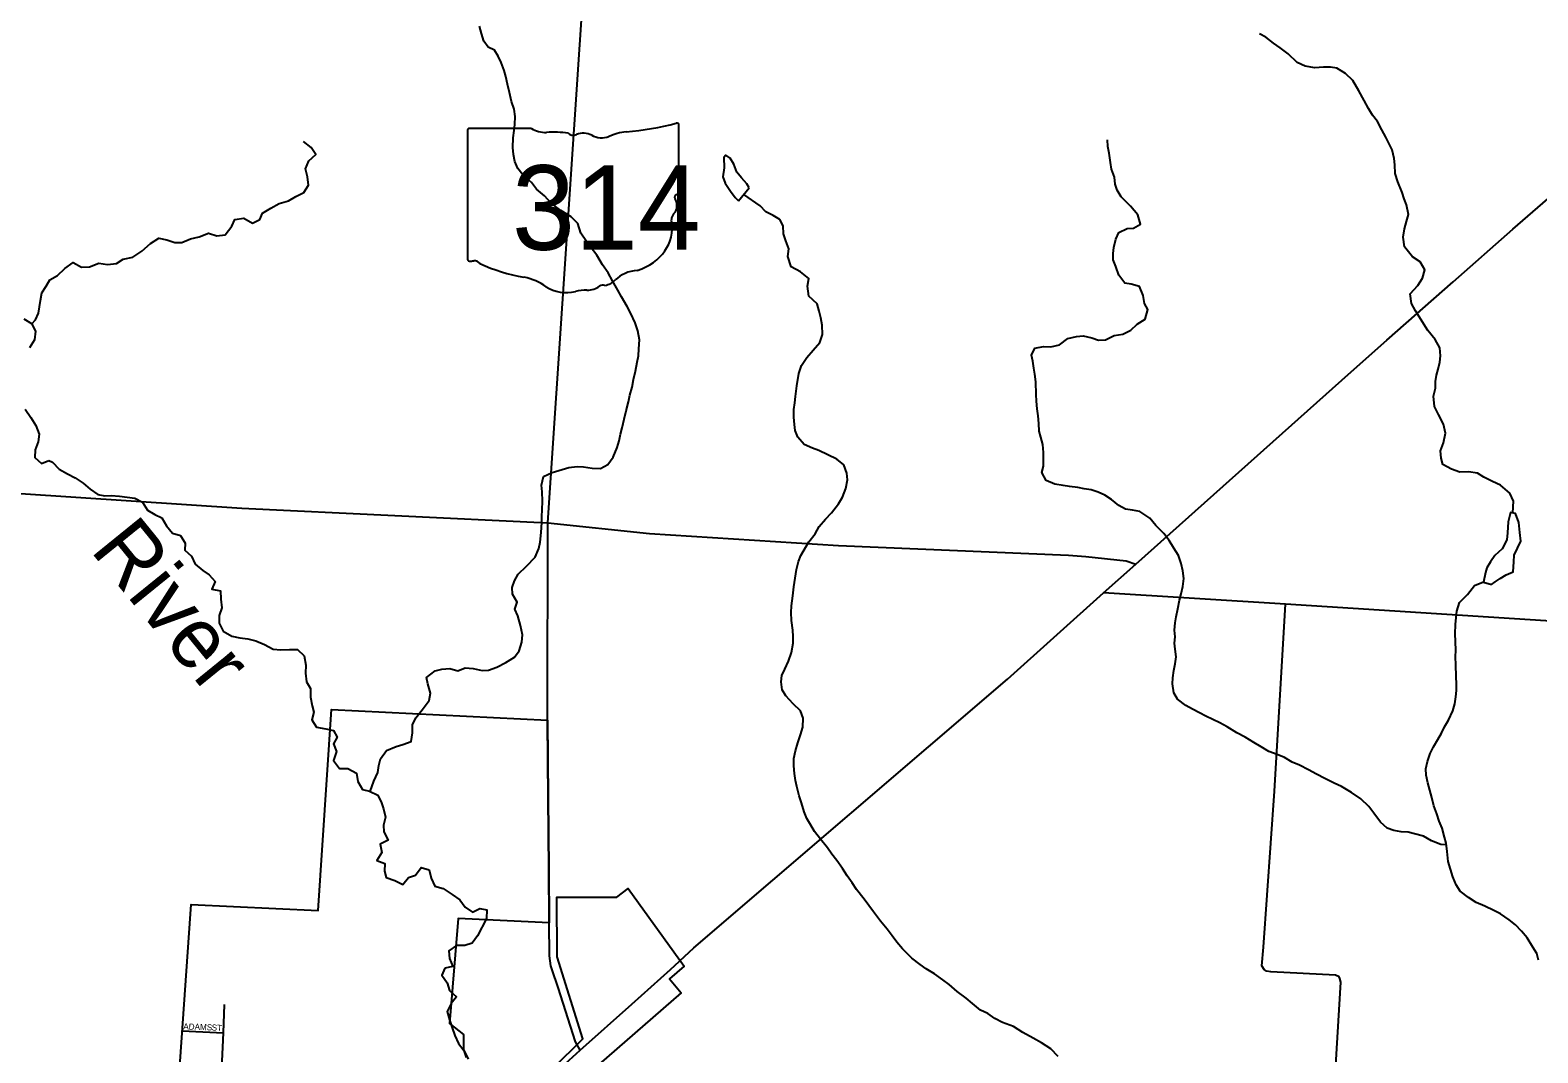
# Model space of a CAD drawing. Extents: x 1759416 to 2214760, y 252598 to 1116833.
# Drawn here: x 1910678 to 1923091, y 840708 to 849133 of the extents above; entities that cross this region are included whole.
import ezdxf

# ---------------------------------------------------------------- set-up
doc = ezdxf.new("R2010")
doc.units = 0
for name, color, linetype in [('GM_X_City_Street', 7, 'Continuous'), ('GM_X_City_Street_Text', 7, 'Continuous'), ('GM_X_Corporation', 7, 'Continuous'), ('GM_X_Major_River', 7, 'Continuous'), ('GM_X_Major_River_Text', 7, 'Continuous'), ('GM_X_Minor_Lake', 7, 'Continuous'), ('GM_X_Minor_River', 7, 'Continuous'), ('GM_X_State_Location', 7, 'Continuous'), ('GM_X_State_Route', 7, 'Continuous'), ('GM_X_State_Shield', 7, 'Continuous'), ('GM_X_Township_Road', 7, 'Continuous'), ('GM_X_US_Route', 7, 'Continuous')]:
    doc.layers.add(name, color=color, linetype=linetype)

msp = doc.modelspace()

# ---------------------------------------------------------------- linework, layer by layer
at = {"layer": 'GM_X_City_Street'}
for points in [[(1912257, 840579), (1912269, 840873), (1912279, 841107)], [(1911928, 840889), (1912269, 840873)]]:
    msp.add_lwpolyline(points, dxfattribs=at)
at = {"layer": 'GM_X_Corporation'}
for points in [[(1911908, 840559), (1912003, 841929), (1913048, 841882), (1913160, 843536), (1914937, 843448), (1914942, 842813), (1914948, 842220), (1914951, 841778), (1914201, 841816), (1914130, 840949), (1914245, 840858), (1914246, 840737), (1914267, 840669)], [(1914982, 840580), (1915229, 840824), (1915016, 841500), (1915013, 841991), (1915507, 841991), (1915600, 842061), (1916063, 841422), (1915942, 841317), (1916038, 841202), (1915126, 840409)]]:
    msp.add_lwpolyline(points, dxfattribs=at)
at = {"layer": 'GM_X_Major_River'}
for points in [[(1910627, 846754), (1910690, 846717), (1910722, 846653), (1910713, 846583), (1910673, 846515)], [(1910636, 846011), (1910683, 845941), (1910725, 845876), (1910752, 845804), (1910744, 845742), (1910719, 845676), (1910717, 845612), (1910771, 845564), (1910831, 845587)], [(1910831, 845587), (1910862, 845575), (1910918, 845517), (1910984, 845478), (1911049, 845446), (1911115, 845402), (1911171, 845353), (1911234, 845307), (1911294, 845296), (1911346, 845300), (1911414, 845294), (1911540, 845279), (1911603, 845246), (1911643, 845180), (1911705, 845142), (1911762, 845115), (1911800, 845051), (1911851, 844988), (1911917, 844970), (1911953, 844908), (1911950, 844848), (1912006, 844799), (1912037, 844733), (1912099, 844683), (1912151, 844646), (1912200, 844592), (1912174, 844528), (1912246, 844514), (1912249, 844446), (1912255, 844375), (1912234, 844311), (1912234, 844247), (1912267, 844181), (1912337, 844141), (1912403, 844128), (1912469, 844120), (1912535, 844103), (1912606, 844071), (1912678, 844034), (1912742, 844028), (1912812, 844030), (1912878, 844031), (1912935, 843979), (1912947, 843903), (1912944, 843835), (1912954, 843766), (1912987, 843710), (1912985, 843638), (1913000, 843568), (1913012, 843514), (1912998, 843452), (1913035, 843392), (1913113, 843377), (1913175, 843365), (1913206, 843310), (1913174, 843255), (1913200, 843190), (1913175, 843117), (1913225, 843050), (1913293, 843050), (1913364, 843013), (1913376, 842943), (1913413, 842877), (1913473, 842864), (1913541, 842830), (1913570, 842768), (1913586, 842718), (1913604, 842649), (1913587, 842585), (1913589, 842529), (1913626, 842461), (1913560, 842427), (1913574, 842359), (1913531, 842292), (1913599, 842267), (1913595, 842205), (1913610, 842153), (1913680, 842128), (1913746, 842094), (1913794, 842152), (1913850, 842171), (1913898, 842235), (1913962, 842215), (1913978, 842147), (1914009, 842080), (1914077, 842062), (1914151, 842013), (1914214, 841969), (1914258, 841909), (1914321, 841868), (1914381, 841896), (1914437, 841885), (1914435, 841815), (1914362, 841672), (1914316, 841612), (1914256, 841592), (1914188, 841593), (1914124, 841549), (1914131, 841485), (1914157, 841419), (1914093, 841407)], [(1914093, 841407), (1914068, 841349), (1914112, 841285), (1914129, 841221), (1914187, 841170), (1914145, 841115), (1914110, 841049), (1914130, 840981), (1914153, 840914), (1914175, 840850), (1914204, 840786), (1914250, 840726), (1914285, 840655)]]:
    msp.add_lwpolyline(points, dxfattribs=at)
at = {"layer": 'GM_X_Minor_Lake'}
for points in [[(1916598, 847834), (1916579, 847868), (1916535, 847916), (1916495, 847964), (1916471, 848028), (1916441, 848080), (1916404, 848103), (1916388, 848085), (1916391, 847998), (1916381, 847926), (1916401, 847872), (1916443, 847806), (1916481, 847754), (1916510, 847728)], [(1916510, 847728), (1916598, 847834)], [(1922710, 844567), (1922738, 844589), (1922780, 844615), (1922830, 844645), (1922888, 844671), (1922892, 844753), (1922896, 844807), (1922922, 844867), (1922950, 844923), (1922942, 844995), (1922934, 845077), (1922907, 845151), (1922865, 845160), (1922845, 845083), (1922840, 844993), (1922834, 844935), (1922798, 844859), (1922736, 844805), (1922700, 844753), (1922670, 844705), (1922660, 844665), (1922642, 844587)], [(1922642, 844587), (1922710, 844567)]]:
    msp.add_lwpolyline(points, dxfattribs=at)
at = {"layer": 'GM_X_Minor_River'}
for points in [[(1914654, 848247), (1914662, 848307), (1914668, 848357), (1914670, 848421), (1914662, 848481), (1914642, 848545), (1914625, 848619), (1914607, 848687), (1914595, 848752), (1914579, 848802), (1914557, 848868), (1914531, 848918), (1914502, 848968), (1914450, 848992), (1914414, 849042), (1914394, 849105), (1914378, 849165)], [(1922884, 845156), (1922889, 845254), (1922859, 845320), (1922784, 845386), (1922718, 845416), (1922646, 845451), (1922594, 845485), (1922520, 845495), (1922448, 845493), (1922379, 845517), (1922307, 845555), (1922295, 845608), (1922289, 845668), (1922313, 845734), (1922329, 845812), (1922314, 845888), (1922274, 845966), (1922240, 846032), (1922232, 846117), (1922249, 846185), (1922249, 846239), (1922257, 846291), (1922271, 846341), (1922283, 846397), (1922289, 846449), (1922283, 846515), (1922244, 846585), (1922184, 846660), (1922152, 846712), (1922116, 846768), (1922084, 846822), (1922049, 846882), (1922039, 846961), (1922103, 847031), (1922141, 847089), (1922159, 847159), (1922123, 847225), (1922058, 847267), (1921994, 847347), (1921982, 847428), (1921992, 847496), (1922008, 847556), (1922027, 847614), (1922009, 847694), (1921989, 847744), (1921973, 847796), (1921937, 847884), (1921916, 847953), (1921912, 848023), (1921908, 848077), (1921890, 848147), (1921864, 848201), (1921840, 848251), (1921807, 848311), (1921771, 848380), (1921729, 848434), (1921695, 848488), (1921662, 848554), (1921618, 848634), (1921568, 848719), (1921508, 848777), (1921437, 848819), (1921383, 848827), (1921325, 848827), (1921255, 848822), (1921175, 848836), (1921110, 848866), (1921034, 848938), (1920968, 848988), (1920914, 849025), (1920851, 849075), (1920799, 849103)], [(1910692, 846714), (1910722, 846748), (1910746, 846802), (1910756, 846854), (1910762, 846907), (1910773, 846969), (1910809, 847025), (1910839, 847075), (1910903, 847113), (1910963, 847169), (1911033, 847218), (1911100, 847182), (1911166, 847184), (1911244, 847214), (1911314, 847202), (1911388, 847212), (1911444, 847246), (1911522, 847262), (1911598, 847313), (1911670, 847375), (1911738, 847419), (1911803, 847407), (1911869, 847385), (1911927, 847385), (1911999, 847415), (1912069, 847431), (1912145, 847461), (1912215, 847440), (1912283, 847448), (1912337, 847518), (1912363, 847574), (1912437, 847584), (1912508, 847544), (1912570, 847574), (1912590, 847626), (1912660, 847666), (1912728, 847704), (1912806, 847728), (1912864, 847762), (1912932, 847795), (1912970, 847855), (1912962, 847924), (1912945, 847992), (1912973, 848056), (1913029, 848110), (1912991, 848166), (1912927, 848216)], [(1913477, 842862), (1913507, 842946), (1913541, 843018), (1913549, 843076), (1913562, 843130), (1913612, 843198), (1913692, 843232), (1913747, 843248), (1913815, 843273), (1913826, 843344), (1913826, 843410), (1913854, 843468), (1913904, 843534), (1913964, 843610), (1913974, 843672), (1913952, 843748), (1913942, 843800), (1914012, 843856), (1914066, 843868), (1914132, 843874), (1914198, 843856), (1914260, 843880), (1914324, 843875), (1914398, 843857), (1914451, 843861), (1914521, 843885), (1914593, 843925), (1914665, 843967), (1914705, 844021), (1914727, 844091), (1914730, 844153), (1914716, 844229), (1914694, 844309), (1914668, 844364), (1914688, 844420), (1914650, 844486), (1914645, 844542), (1914665, 844596), (1914695, 844652), (1914763, 844718), (1914835, 844792), (1914865, 844864), (1914877, 844914), (1914885, 844994), (1914891, 845076), (1914890, 845128), (1914894, 845181), (1914896, 845253), (1914892, 845331), (1914888, 845385), (1914904, 845455), (1914976, 845489), (1915058, 845513), (1915112, 845531), (1915182, 845539), (1915234, 845536), (1915304, 845526), (1915373, 845522), (1915433, 845556), (1915479, 845616), (1915510, 845696), (1915526, 845750), (1915538, 845804), (1915552, 845858), (1915568, 845928), (1915584, 845997), (1915604, 846071), (1915616, 846127), (1915633, 846193), (1915645, 846255), (1915661, 846325), (1915675, 846399), (1915687, 846449), (1915689, 846509), (1915695, 846581), (1915682, 846656), (1915658, 846722), (1915624, 846798), (1915594, 846858), (1915545, 846936), (1915515, 846990), (1915473, 847067), (1915437, 847135), (1915391, 847199), (1915342, 847279), (1915298, 847340), (1915258, 847392), (1915211, 847462), (1915187, 847540), (1915133, 847596), (1915047, 847647), (1914968, 847709), (1914912, 847767), (1914846, 847823), (1914806, 847878), (1914733, 847940), (1914693, 847994), (1914669, 848050), (1914657, 848110), (1914651, 848166), (1914654, 848247)], [(1919473, 846579), (1919531, 846581), (1919603, 846617), (1919675, 846629), (1919739, 846661), (1919791, 846711), (1919859, 846753), (1919879, 846831), (1919851, 846881), (1919840, 846947), (1919812, 847021), (1919742, 847040), (1919690, 847050), (1919640, 847114), (1919615, 847186), (1919593, 847242), (1919595, 847292), (1919601, 847342), (1919617, 847411), (1919641, 847465), (1919709, 847498), (1919761, 847502), (1919819, 847536), (1919797, 847613), (1919736, 847683), (1919660, 847759), (1919626, 847815), (1919610, 847865), (1919606, 847921), (1919581, 847988), (1919573, 848042), (1919561, 848120), (1919551, 848174), (1919547, 848230)], [(1917544, 841973), (1917481, 842053), (1917445, 842110), (1917405, 842166), (1917367, 842226), (1917318, 842292), (1917278, 842344), (1917242, 842397), (1917186, 842469), (1917135, 842533), (1917105, 842585), (1917073, 842639), (1917051, 842693), (1917029, 842768), (1917010, 842826), (1916990, 842902), (1916980, 842952), (1916972, 843010), (1916964, 843072), (1916964, 843132), (1916978, 843197), (1916999, 843263), (1917021, 843329), (1917039, 843391), (1917043, 843465), (1917019, 843525), (1916959, 843583), (1916900, 843648), (1916868, 843700), (1916862, 843766), (1916866, 843816), (1916890, 843870), (1916920, 843934), (1916946, 844006), (1916959, 844084), (1916961, 844138), (1916957, 844190), (1916947, 844269), (1916943, 844335), (1916945, 844391), (1916956, 844473), (1916964, 844547), (1916988, 844691), (1917004, 844755), (1917024, 844805), (1917090, 844917), (1917140, 844985), (1917175, 845043), (1917225, 845105), (1917275, 845157), (1917333, 845231), (1917365, 845286), (1917393, 845356), (1917407, 845430), (1917401, 845484), (1917377, 845552), (1917320, 845600), (1917244, 845636), (1917172, 845671), (1917120, 845689), (1917050, 845721), (1916997, 845779), (1916975, 845835), (1916971, 845885), (1916965, 845944), (1916965, 846008), (1916973, 846062), (1916980, 846116), (1916990, 846202), (1917006, 846306), (1917028, 846370), (1917072, 846436), (1917124, 846496), (1917178, 846560), (1917200, 846626), (1917198, 846704), (1917187, 846763), (1917175, 846817), (1917157, 846879), (1917089, 846941), (1917078, 847025), (1917088, 847087), (1917020, 847142), (1916944, 847184), (1916916, 847268), (1916925, 847332), (1916899, 847398), (1916881, 847454), (1916877, 847521), (1916849, 847573), (1916796, 847607), (1916736, 847637), (1916688, 847687), (1916553, 847779)], [(1922339, 842423), (1922291, 842424), (1922216, 842454), (1922148, 842492), (1922076, 842512), (1922022, 842525), (1921966, 842529), (1921906, 842539), (1921849, 842559), (1921795, 842609), (1921739, 842683), (1921699, 842738), (1921632, 842800), (1921556, 842854), (1921474, 842902), (1921414, 842931), (1921337, 842969), (1921269, 843005), (1921203, 843039), (1921127, 843077), (1921068, 843104), (1921006, 843140), (1920944, 843166), (1920876, 843192), (1920812, 843228), (1920751, 843265), (1920681, 843309), (1920613, 843345), (1920533, 843393), (1920472, 843426), (1920414, 843454), (1920358, 843482), (1920306, 843510), (1920248, 843540), (1920193, 843570), (1920125, 843623), (1920095, 843675), (1920083, 843747), (1920085, 843797), (1920093, 843859), (1920106, 843913), (1920112, 843971), (1920104, 844033), (1920100, 844084), (1920106, 844134), (1920100, 844190), (1920106, 844250), (1920114, 844300), (1920127, 844366), (1920141, 844438), (1920153, 844490), (1920167, 844550), (1920175, 844616), (1920167, 844680), (1920155, 844739), (1920132, 844805), (1920094, 844867), (1920054, 844929), (1920010, 844987), (1919945, 845052), (1919897, 845114), (1919813, 845168), (1919753, 845180), (1919696, 845188), (1919642, 845217), (1919580, 845267), (1919526, 845303), (1919470, 845327), (1919413, 845347), (1919355, 845355), (1919303, 845366), (1919235, 845374), (1919183, 845382), (1919113, 845394), (1919043, 845422), (1919008, 845490), (1919020, 845542), (1919020, 845599), (1919022, 845653), (1919016, 845721), (1918998, 845779), (1918985, 845831), (1918981, 845893), (1918977, 845957), (1918969, 846015), (1918963, 846078), (1918961, 846132), (1918958, 846236), (1918950, 846298), (1918940, 846348), (1918932, 846406), (1918922, 846456), (1918948, 846514), (1919020, 846526), (1919082, 846524), (1919152, 846540), (1919222, 846594), (1919292, 846610), (1919348, 846614), (1919418, 846598), (1919473, 846579)], [(1923095, 841472), (1923081, 841526), (1923050, 841579), (1923002, 841655), (1922956, 841711), (1922906, 841763), (1922855, 841803), (1922783, 841854), (1922727, 841882), (1922653, 841916), (1922582, 841946), (1922520, 841988), (1922452, 842041), (1922418, 842091), (1922390, 842157), (1922371, 842221), (1922353, 842285), (1922345, 842368), (1922337, 842436), (1922321, 842486), (1922302, 842560), (1922278, 842616), (1922260, 842676), (1922234, 842744), (1922218, 842811), (1922201, 842871), (1922185, 842933), (1922171, 842997), (1922167, 843047), (1922181, 843107), (1922205, 843173), (1922231, 843229), (1922267, 843289), (1922298, 843341), (1922322, 843393), (1922356, 843450), (1922392, 843526), (1922408, 843584), (1922416, 843642), (1922422, 843692), (1922420, 843744), (1922418, 843810), (1922415, 843902), (1922413, 843972), (1922415, 844024), (1922413, 844097), (1922411, 844161), (1922413, 844237), (1922418, 844295), (1922424, 844347), (1922446, 844417), (1922512, 844485), (1922570, 844557), (1922642, 844588)], [(1919142, 840677), (1919080, 840742), (1919004, 840790), (1918935, 840828), (1918851, 840876), (1918775, 840925), (1918683, 840959), (1918620, 840991), (1918562, 841031), (1918502, 841059), (1918436, 841116), (1918385, 841158), (1918311, 841214), (1918243, 841270), (1918191, 841311), (1918124, 841359), (1918056, 841399), (1918004, 841437), (1917938, 841487), (1917861, 841566), (1917813, 841620), (1917775, 841672), (1917733, 841728), (1917680, 841793), (1917622, 841871), (1917582, 841923), (1917544, 841973)]]:
    msp.add_lwpolyline(points, dxfattribs=at)
at = {"layer": 'GM_X_State_Route'}
for points in [[(1914937, 843488), (1914940, 845074), (1915228, 849386), (1915265, 849923), (1915382, 851619), (1915455, 852677), (1915617, 854964)], [(1923241, 844263), (1921013, 844405), (1919515, 844497)], [(1914937, 843435), (1914937, 843448), (1914937, 843488)], [(1914951, 841796), (1914948, 842220), (1914942, 842813), (1914937, 843435)], [(1915206, 840729), (1915167, 840799), (1915024, 841247), (1914975, 841393), (1914965, 841425), (1914954, 841508), (1914951, 841778), (1914951, 841796)]]:
    msp.add_lwpolyline(points, dxfattribs=at)
at = {"layer": 'GM_X_State_Shield'}
for p, q in [((1914278, 848306), (1914278, 847249)), ((1914805, 848324), (1914295, 848324)), ((1916018, 847797), (1916018, 848350)), ((1916018, 847797), (1916018, 847797))]:
    msp.add_line(p, q, dxfattribs=at)
for centre, major_axis, start_param, end_param in [((1914298, 848308), (20.2, 0), 1.712693, 3.28349), ((1914926, 848447), (196, 0), 4.042523, 4.731795), ((1914991, 847731), (702, 0), 1.404758, 1.657858), ((1915150, 848313), (56.4, 0), 3.836095, 5.185415), ((1915233, 848191), (117, 0), 0.950623, 2.079405), ((1915633, 848001), (371, 0), 1.699011, 2.107814), ((1915398, 849764), (1845, 0), 4.814394, 5.042369), ((1915999, 848352), (19.4, 0), 6.141152, 7.989035), ((1915384, 848359), (141, 0), 4.081561, 5.145723), ((1915997, 847795), (20.7, 0), 5.05454, 6.418171), ((1916013, 847757), (30, 0), 1.883978, 3.671073), ((1915823, 847687), (180, 0), 5.934695, 6.695948), ((1915501, 847496), (462, 0), 5.101752, 6.440018), ((1916087, 847566), (131, 0), 2.387724, 3.262537), ((1914298, 847247), (20.3, 0), 3.00124, 4.508301), ((1914301, 847355), (155, 0), 4.665946, 4.897461), ((1914333, 847188), (56, 0), 0.519207, 1.627899), ((1915039, 848137), (1333, 0), 4.195997, 4.488961), ((1914642, 846774), (417, 0), 0.823519, 1.323587), ((1915376, 847147), (149, 0), 4.937069, 5.64225), ((1915696, 846952), (253, 0), 1.647645, 2.488434), ((1915093, 847183), (265, 0), 4.026481, 4.996735), ((1915246, 846818), (217, 0), 1.495662, 1.94098), ((1915265, 847104), (141, 0), 4.691044, 5.507374), ((1915393, 847001), (39.7, 0), 1.147584, 2.315152)]:
    msp.add_ellipse(centre, major_axis=major_axis, ratio=0.8, start_param=start_param, end_param=end_param, dxfattribs=at)
at = {"layer": 'GM_X_Township_Road'}
for points in [[(1905358, 845652), (1905875, 845612), (1906945, 845540), (1907770, 845486), (1908084, 845463), (1909014, 845404), (1910598, 845315), (1912421, 845196), (1914940, 845074)], [(1914940, 845074), (1915778, 844986), (1917333, 844887), (1919227, 844807), (1919370, 844796), (1919702, 844762), (1919781, 844733)], [(1920756, 829958), (1920838, 831286), (1921001, 833843), (1921142, 836165), (1921194, 836888), (1921270, 838142), (1921391, 840014), (1921469, 841291), (1921461, 841322), (1921454, 841334), (1921424, 841348), (1920892, 841375), (1920856, 841381), (1920838, 841394), (1920818, 841424), (1920832, 841578), (1920923, 842865), (1921013, 844405)]]:
    msp.add_lwpolyline(points, dxfattribs=at)
at = {"layer": 'GM_X_US_Route'}
for points in [[(1919515, 844497), (1919515, 844497), (1919781, 844733), (1921554, 846319), (1921848, 846578), (1922394, 847060), (1922886, 847495), (1923254, 847814)], [(1916065, 841502), (1916141, 841573), (1918723, 843786), (1919515, 844497)], [(1915949, 841395), (1915986, 841429), (1916065, 841502)], [(1915206, 840729), (1915631, 841108), (1915949, 841395)], [(1915085, 840620), (1915206, 840729)]]:
    msp.add_lwpolyline(points, dxfattribs=at)

# ---------------------------------------------------------------- texts
at = {"layer": 'GM_X_City_Street_Text'}
for s, rotation, p in [('ADAMS', 357.7106, (1911938, 840902)), ('ST', 356.4126, (1912171, 840893))]:
    msp.add_text(s, height=50, rotation=rotation, dxfattribs=at).set_placement(p)
at = {"layer": 'GM_X_Major_River_Text'}
msp.add_text('River', height=500.1, rotation=309.0594, dxfattribs=at).set_placement((1911165, 844849))
at = {"layer": 'GM_X_State_Location'}
for s in ['s', 'r']:
    msp.add_text(s, height=1, dxfattribs=at).set_placement((1915128, 847707))
msp.add_text('314', height=1, rotation=0, dxfattribs=at).set_placement((1914775, 847634))
at = {"layer": 'GM_X_State_Shield'}
msp.add_text('314', height=696.1, dxfattribs=at).set_placement((1914645, 847324))

doc.saveas('drawing.dxf')
